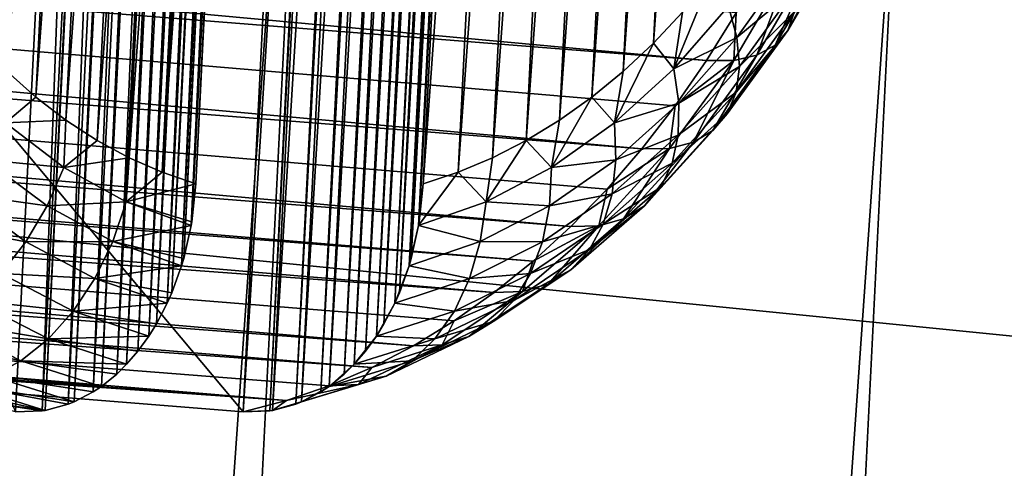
# Model space of a CAD drawing. Header units: millimetres. Extents: x -99 to 221, y -61 to 39.
# Tile 650 of 656: x 209.32 to 211.77, y 23.77 to 24.88. Entities that reach past the tile are written whole.
import ezdxf

# ---------------------------------------------------------------- set-up
doc = ezdxf.new("R2010")
doc.units = ezdxf.units.MM
doc.header["$LTSCALE"] = 33.374815
for name, color, linetype in [('33', 7, 'CONTINUOUS'), ('35', 7, 'CONTINUOUS'), ('52', 7, 'CONTINUOUS'), ('92', 7, 'CONTINUOUS'), ('94', 7, 'CONTINUOUS'), ('95', 7, 'CONTINUOUS'), ('96', 7, 'CONTINUOUS'), ('97', 7, 'CONTINUOUS'), ('99', 7, 'CONTINUOUS')]:
    doc.layers.add(name, color=color, linetype=linetype)

msp = doc.modelspace()

# ---------------------------------------------------------------- linework, layer by layer
at = {"layer": '33', "color": 5, "linetype": 'Continuous', "true_color": 0x0303ff}
for points in [[(210.0988, 27.2993, -200.0399), (204.5881, -51.5749, -197.6666), (208.6133, 28.9647, -201.6918), (210.0988, 27.2993, -200.0399)], [(206.2401, -49.9095, -196.1811), (204.5881, -51.5749, -197.6666), (210.0988, 27.2993, -200.0399), (206.2401, -49.9095, -196.1811)], [(211.5096, 25.5123, -198.4505), (206.2401, -49.9095, -196.1811), (210.0988, 27.2993, -200.0399), (211.5096, 25.5123, -198.4505)], [(207.8295, -48.1225, -194.7704), (206.2401, -49.9095, -196.1811), (211.5096, 25.5123, -198.4505), (207.8295, -48.1225, -194.7704)], [(212.8412, 23.6096, -196.9287), (207.8295, -48.1225, -194.7704), (211.5096, 25.5123, -198.4505), (212.8412, 23.6096, -196.9287)]]:
    msp.add_3dface(points, dxfattribs=at)
at = {"layer": '35', "color": 5, "linetype": 'Continuous', "true_color": 0x0303ff}
for points in [[(206.4737, 26.413, -192.9434), (207.8187, 24.491, -191.4063), (211.4111, 25.9195, -197.8808), (206.4737, 26.413, -192.9434)], [(211.4111, 25.9195, -197.8808), (207.8187, 24.491, -191.4063), (212.7561, 23.9975, -196.3437), (211.4111, 25.9195, -197.8808)], [(207.8187, 24.491, -191.4063), (209.0795, 22.4581, -189.9422), (212.7561, 23.9975, -196.3437), (207.8187, 24.491, -191.4063)], [(212.7561, 23.9975, -196.3437), (209.0795, 22.4581, -189.9422), (214.0169, 21.9646, -194.8797), (212.7561, 23.9975, -196.3437)]]:
    msp.add_3dface(points, dxfattribs=at)
at = {"layer": '52', "color": 5, "linetype": 'Continuous', "true_color": 0x0303ff}
for points in [[(211.5096, 25.5123, -198.4505), (211.4111, 25.9195, -197.8808), (212.7561, 23.9975, -196.3437), (211.5096, 25.5123, -198.4505)], [(212.8412, 23.6096, -196.9287), (211.5096, 25.5123, -198.4505), (212.7561, 23.9975, -196.3437), (212.8412, 23.6096, -196.9287)]]:
    msp.add_3dface(points, dxfattribs=at)
at = {"layer": '92', "color": 7, "linetype": 'Continuous'}
for points in [[(209.6718, 24.5015, -243.9955), (209.9499, 28.3607, -244.1031), (209.7556, 24.4729, -243.9088), (209.6718, 24.5015, -243.9955)], [(209.8633, 28.3321, -244.1869), (209.9499, 28.3607, -244.1031), (209.6718, 24.5015, -243.9955), (209.8633, 28.3321, -244.1869)], [(210.3213, 24.4729, -243.3431), (210.5156, 28.3607, -243.5375), (210.5993, 28.3321, -243.4508), (210.3213, 24.4729, -243.3431)], [(209.59, 24.5374, -244.0808), (209.8633, 28.3321, -244.1869), (209.6718, 24.5015, -243.9955), (209.59, 24.5374, -244.0808)], [(209.7779, 28.2962, -244.2687), (209.8633, 28.3321, -244.1869), (209.59, 24.5374, -244.0808), (209.7779, 28.2962, -244.2687)], [(210.4079, 24.5015, -243.2594), (210.3213, 24.4729, -243.3431), (210.5993, 28.3321, -243.4508), (210.4079, 24.5015, -243.2594)], [(210.6811, 28.2962, -243.3655), (210.4079, 24.5015, -243.2594), (210.5993, 28.3321, -243.4508), (210.6811, 28.2962, -243.3655)], [(209.5102, 24.5806, -244.165), (209.7779, 28.2962, -244.2687), (209.59, 24.5374, -244.0808), (209.5102, 24.5806, -244.165)], [(209.6937, 28.253, -244.3485), (209.7779, 28.2962, -244.2687), (209.5102, 24.5806, -244.165), (209.6937, 28.253, -244.3485)], [(210.4933, 24.5374, -243.1776), (210.4079, 24.5015, -243.2594), (210.6811, 28.2962, -243.3655), (210.4933, 24.5374, -243.1776)], [(210.7609, 28.253, -243.2813), (210.4933, 24.5374, -243.1776), (210.6811, 28.2962, -243.3655), (210.7609, 28.253, -243.2813)], [(209.4329, 24.631, -244.2473), (209.6937, 28.253, -244.3485), (209.5102, 24.5806, -244.165), (209.4329, 24.631, -244.2473)], [(209.6114, 28.2026, -244.4258), (209.6937, 28.253, -244.3485), (209.4329, 24.631, -244.2473), (209.6114, 28.2026, -244.4258)], [(210.5774, 24.5806, -243.0978), (210.4933, 24.5374, -243.1776), (210.7609, 28.253, -243.2813), (210.5774, 24.5806, -243.0978)], [(210.8383, 28.2026, -243.199), (210.5774, 24.5806, -243.0978), (210.7609, 28.253, -243.2813), (210.8383, 28.2026, -243.199)], [(209.3582, 24.6882, -244.3277), (209.6114, 28.2026, -244.4258), (209.4329, 24.631, -244.2473), (209.3582, 24.6882, -244.3277)], [(209.531, 28.1454, -244.5005), (209.6114, 28.2026, -244.4258), (209.3582, 24.6882, -244.3277), (209.531, 28.1454, -244.5005)], [(210.6597, 24.631, -243.0205), (210.5774, 24.5806, -243.0978), (210.8383, 28.2026, -243.199), (210.6597, 24.631, -243.0205)], [(210.9129, 28.1454, -243.1186), (210.6597, 24.631, -243.0205), (210.8383, 28.2026, -243.199), (210.9129, 28.1454, -243.1186)], [(209.453, 28.0814, -244.5721), (209.531, 28.1454, -244.5005), (209.2866, 24.7521, -244.4057), (209.453, 28.0814, -244.5721)], [(209.2866, 24.7521, -244.4057), (209.531, 28.1454, -244.5005), (209.3582, 24.6882, -244.3277), (209.2866, 24.7521, -244.4057)], [(210.7401, 24.6882, -242.9458), (210.6597, 24.631, -243.0205), (210.9129, 28.1454, -243.1186), (210.7401, 24.6882, -242.9458)], [(210.9845, 28.0814, -243.0406), (210.7401, 24.6882, -242.9458), (210.9129, 28.1454, -243.1186), (210.9845, 28.0814, -243.0406)], [(209.2183, 24.8225, -244.4811), (209.453, 28.0814, -244.5721), (209.2866, 24.7521, -244.4057), (209.2183, 24.8225, -244.4811)], [(209.3776, 28.0111, -244.6405), (209.453, 28.0814, -244.5721), (209.2183, 24.8225, -244.4811), (209.3776, 28.0111, -244.6405)], [(210.8182, 24.7521, -242.8742), (210.7401, 24.6882, -242.9458), (210.9845, 28.0814, -243.0406), (210.8182, 24.7521, -242.8742)], [(211.0529, 28.0111, -242.9652), (210.8182, 24.7521, -242.8742), (210.9845, 28.0814, -243.0406), (211.0529, 28.0111, -242.9652)], [(209.1534, 24.8991, -244.5536), (209.3776, 28.0111, -244.6405), (209.2183, 24.8225, -244.4811), (209.1534, 24.8991, -244.5536)], [(210.8935, 24.8225, -242.8058), (210.8182, 24.7521, -242.8742), (211.0529, 28.0111, -242.9652), (210.8935, 24.8225, -242.8058)], [(211.1177, 27.9345, -242.8927), (210.8935, 24.8225, -242.8058), (211.0529, 28.0111, -242.9652), (211.1177, 27.9345, -242.8927)], [(210.966, 24.8991, -242.741), (210.8935, 24.8225, -242.8058), (211.1177, 27.9345, -242.8927), (210.966, 24.8991, -242.741)]]:
    msp.add_3dface(points, dxfattribs=at)
at = {"layer": '94', "color": 7, "linetype": 'Continuous'}
for points in [[(190.5404, 26.6661, -220.811), (190.3694, 26.4159, -220.957), (211.0254, 24.7791, -241.8308), (190.5404, 26.6661, -220.811)], [(211.0991, 24.8977, -241.769), (190.5404, 26.6661, -220.811), (211.0254, 24.7791, -241.8308), (211.0991, 24.8977, -241.769)], [(190.3694, 26.4159, -220.957), (190.1809, 26.1923, -221.1232), (210.8647, 24.5598, -241.9697), (190.3694, 26.4159, -220.957)], [(211.0254, 24.7791, -241.8308), (190.3694, 26.4159, -220.957), (210.9472, 24.6663, -241.8978), (211.0254, 24.7791, -241.8308)], [(210.9472, 24.6663, -241.8978), (190.3694, 26.4159, -220.957), (210.8647, 24.5598, -241.9697), (210.9472, 24.6663, -241.8978)], [(190.1809, 26.1923, -221.1232), (189.9771, 25.998, -221.3075), (210.688, 24.3669, -242.1271), (190.1809, 26.1923, -221.1232)], [(210.8647, 24.5598, -241.9697), (190.1809, 26.1923, -221.1232), (210.7782, 24.4599, -242.0462), (210.8647, 24.5598, -241.9697)], [(210.7782, 24.4599, -242.0462), (190.1809, 26.1923, -221.1232), (210.688, 24.3669, -242.1271), (210.7782, 24.4599, -242.0462)], [(210.688, 24.3669, -242.1271), (189.9771, 25.998, -221.3075), (210.5944, 24.2812, -242.2121), (210.688, 24.3669, -242.1271)], [(210.5944, 24.2812, -242.2121), (189.9771, 25.998, -221.3075), (197.8073, 25.2803, -229.3878), (210.5944, 24.2812, -242.2121)], [(198.9045, 25.0577, -230.8242), (210.4978, 24.2031, -242.3009), (197.8073, 25.2803, -229.3878), (198.9045, 25.0577, -230.8242)], [(210.4978, 24.2031, -242.3009), (210.5944, 24.2812, -242.2121), (197.8073, 25.2803, -229.3878), (210.4978, 24.2031, -242.3009)], [(210.2968, 24.0706, -242.4886), (210.3985, 24.1328, -242.3931), (198.9045, 25.0577, -230.8242), (210.2968, 24.0706, -242.4886)], [(210.3985, 24.1328, -242.3931), (210.4978, 24.2031, -242.3009), (198.9045, 25.0577, -230.8242), (210.3985, 24.1328, -242.3931)], [(200.0565, 24.8508, -232.3326), (210.2968, 24.0706, -242.4886), (198.9045, 25.0577, -230.8242), (200.0565, 24.8508, -232.3326)], [(210.1931, 24.0167, -242.5869), (210.2968, 24.0706, -242.4886), (200.0565, 24.8508, -232.3326), (210.1931, 24.0167, -242.5869)], [(201.2504, 24.6632, -233.8954), (210.1931, 24.0167, -242.5869), (200.0565, 24.8508, -232.3326), (201.2504, 24.6632, -233.8954)], [(202.4733, 24.4979, -235.4951), (209.9811, 23.9346, -242.7907), (201.2504, 24.6632, -233.8954), (202.4733, 24.4979, -235.4951)], [(209.9811, 23.9346, -242.7907), (210.0878, 23.9713, -242.6877), (201.2504, 24.6632, -233.8954), (209.9811, 23.9346, -242.7907)], [(210.0878, 23.9713, -242.6877), (210.1931, 24.0167, -242.5869), (201.2504, 24.6632, -233.8954), (210.0878, 23.9713, -242.6877)], [(202.4733, 24.4979, -235.4951), (206.1981, 24.2003, -239.2199), (209.9811, 23.9346, -242.7907), (202.4733, 24.4979, -235.4951)], [(209.8736, 23.9066, -242.8955), (209.9811, 23.9346, -242.7907), (206.1981, 24.2003, -239.2199), (209.8736, 23.9066, -242.8955)]]:
    msp.add_3dface(points, dxfattribs=at)
at = {"layer": '95', "color": 7, "linetype": 'Continuous'}
for points in [[(209.2866, 24.7521, -244.4057), (209.3582, 24.6882, -244.3277), (209.283, 24.6244, -244.3841), (209.2866, 24.7521, -244.4057)], [(209.3582, 24.6882, -244.3277), (209.4329, 24.631, -244.2473), (209.283, 24.6244, -244.3841), (209.3582, 24.6882, -244.3277)], [(209.283, 24.6244, -244.3841), (209.4329, 24.631, -244.2473), (209.4281, 24.5139, -244.2279), (209.283, 24.6244, -244.3841)], [(209.4329, 24.631, -244.2473), (209.5102, 24.5806, -244.165), (209.4281, 24.5139, -244.2279), (209.4329, 24.631, -244.2473)], [(209.283, 24.6244, -244.3841), (209.4281, 24.5139, -244.2279), (209.2322, 24.5329, -244.3881), (209.283, 24.6244, -244.3841)], [(209.5102, 24.5806, -244.165), (209.59, 24.5374, -244.0808), (209.4281, 24.5139, -244.2279), (209.5102, 24.5806, -244.165)], [(209.2322, 24.5329, -244.3881), (209.3859, 24.4179, -244.2229), (209.1715, 24.4483, -244.3788), (209.2322, 24.5329, -244.3881)], [(209.2322, 24.5329, -244.3881), (209.4281, 24.5139, -244.2279), (209.3859, 24.4179, -244.2229), (209.2322, 24.5329, -244.3881)], [(209.4281, 24.5139, -244.2279), (209.59, 24.5374, -244.0808), (209.5825, 24.4284, -244.065), (209.4281, 24.5139, -244.2279)], [(209.59, 24.5374, -244.0808), (209.6718, 24.5015, -243.9955), (209.5825, 24.4284, -244.065), (209.59, 24.5374, -244.0808)], [(209.4281, 24.5139, -244.2279), (209.5825, 24.4284, -244.065), (209.3859, 24.4179, -244.2229), (209.4281, 24.5139, -244.2279)], [(209.6718, 24.5015, -243.9955), (209.7556, 24.4729, -243.9088), (209.5825, 24.4284, -244.065), (209.6718, 24.5015, -243.9955)], [(209.5825, 24.4284, -244.065), (209.7556, 24.4729, -243.9088), (209.7457, 24.3786, -243.899), (209.5825, 24.4284, -244.065)], [(209.1715, 24.4483, -244.3788), (209.3333, 24.3291, -244.2051), (209.1026, 24.3731, -244.3566), (209.1715, 24.4483, -244.3788)], [(209.1715, 24.4483, -244.3788), (209.3859, 24.4179, -244.2229), (209.3333, 24.3291, -244.2051), (209.1715, 24.4483, -244.3788)], [(209.3859, 24.4179, -244.2229), (209.5493, 24.3296, -244.0507), (209.3333, 24.3291, -244.2051), (209.3859, 24.4179, -244.2229)], [(209.3859, 24.4179, -244.2229), (209.5825, 24.4284, -244.065), (209.5493, 24.3296, -244.0507), (209.3859, 24.4179, -244.2229)], [(209.5825, 24.4284, -244.065), (209.7441, 24.3692, -243.8974), (209.5493, 24.3296, -244.0507), (209.5825, 24.4284, -244.065)], [(209.7441, 24.3692, -243.8974), (209.5825, 24.4284, -244.065), (209.7457, 24.3786, -243.899), (209.7441, 24.3692, -243.8974)], [(209.1026, 24.3731, -244.3566), (209.3333, 24.3291, -244.2051), (209.2717, 24.2501, -244.1752), (209.1026, 24.3731, -244.3566)], [(209.7441, 24.3692, -243.8974), (209.7257, 24.2876, -243.879), (209.5493, 24.3296, -244.0507), (209.7441, 24.3692, -243.8974)], [(209.3333, 24.3291, -244.2051), (209.5051, 24.2382, -244.0242), (209.2717, 24.2501, -244.1752), (209.3333, 24.3291, -244.2051)], [(209.3333, 24.3291, -244.2051), (209.5493, 24.3296, -244.0507), (209.5051, 24.2382, -244.0242), (209.3333, 24.3291, -244.2051)], [(209.5493, 24.3296, -244.0507), (209.7203, 24.2691, -243.8736), (209.5051, 24.2382, -244.0242), (209.5493, 24.3296, -244.0507)], [(209.5493, 24.3296, -244.0507), (209.7257, 24.2876, -243.879), (209.7203, 24.2691, -243.8736), (209.5493, 24.3296, -244.0507)], [(209.7203, 24.2691, -243.8736), (209.6963, 24.2023, -243.8495), (209.5051, 24.2382, -244.0242), (209.7203, 24.2691, -243.8736)], [(209.2717, 24.2501, -244.1752), (209.4513, 24.1568, -243.9863), (209.2031, 24.1833, -244.1338), (209.2717, 24.2501, -244.1752)], [(209.2717, 24.2501, -244.1752), (209.5051, 24.2382, -244.0242), (209.4513, 24.1568, -243.9863), (209.2717, 24.2501, -244.1752)], [(209.5051, 24.2382, -244.0242), (209.685, 24.1767, -243.8382), (209.4513, 24.1568, -243.9863), (209.5051, 24.2382, -244.0242)], [(209.5051, 24.2382, -244.0242), (209.6963, 24.2023, -243.8495), (209.685, 24.1767, -243.8382), (209.5051, 24.2382, -244.0242)], [(209.2031, 24.1833, -244.1338), (209.3893, 24.088, -243.9381), (209.1295, 24.1307, -244.0824), (209.2031, 24.1833, -244.1338)], [(209.2031, 24.1833, -244.1338), (209.4513, 24.1568, -243.9863), (209.3893, 24.088, -243.9381), (209.2031, 24.1833, -244.1338)], [(209.685, 24.1767, -243.8382), (209.658, 24.125, -243.8113), (209.4513, 24.1568, -243.9863), (209.685, 24.1767, -243.8382)], [(209.4513, 24.1568, -243.9863), (209.639, 24.0944, -243.7923), (209.3893, 24.088, -243.9381), (209.4513, 24.1568, -243.9863)], [(209.4513, 24.1568, -243.9863), (209.658, 24.125, -243.8113), (209.639, 24.0944, -243.7923), (209.4513, 24.1568, -243.9863)], [(209.1295, 24.1307, -244.0824), (209.3211, 24.0337, -243.8811), (209.0531, 24.0937, -244.0225), (209.1295, 24.1307, -244.0824)], [(209.1295, 24.1307, -244.0824), (209.3893, 24.088, -243.9381), (209.3211, 24.0337, -243.8811), (209.1295, 24.1307, -244.0824)], [(209.0531, 24.0937, -244.0225), (209.3211, 24.0337, -243.8811), (209.2488, 23.9954, -243.817), (209.0531, 24.0937, -244.0225)], [(209.3893, 24.088, -243.9381), (209.5839, 24.0247, -243.7372), (209.3211, 24.0337, -243.8811), (209.3893, 24.088, -243.9381)], [(209.639, 24.0944, -243.7923), (209.612, 24.0572, -243.7653), (209.3893, 24.088, -243.9381), (209.639, 24.0944, -243.7923)], [(209.3893, 24.088, -243.9381), (209.612, 24.0572, -243.7653), (209.5839, 24.0247, -243.7372), (209.3893, 24.088, -243.9381)], [(209.3211, 24.0337, -243.8811), (209.5213, 23.9698, -243.6746), (209.2488, 23.9954, -243.817), (209.3211, 24.0337, -243.8811)], [(209.5839, 24.0247, -243.7372), (209.5592, 24.0004, -243.7125), (209.3211, 24.0337, -243.8811), (209.5839, 24.0247, -243.7372)], [(209.3211, 24.0337, -243.8811), (209.5592, 24.0004, -243.7125), (209.5213, 23.9698, -243.6746), (209.3211, 24.0337, -243.8811)], [(209.2488, 23.9954, -243.817), (209.4531, 23.9311, -243.6063), (209.1743, 23.9744, -243.7477), (209.2488, 23.9954, -243.817)], [(209.2488, 23.9954, -243.817), (209.5009, 23.9561, -243.6542), (209.4531, 23.9311, -243.6063), (209.2488, 23.9954, -243.817)], [(209.5213, 23.9698, -243.6746), (209.5009, 23.9561, -243.6542), (209.2488, 23.9954, -243.817), (209.5213, 23.9698, -243.6746)], [(209.1002, 23.9713, -243.6753), (209.1743, 23.9744, -243.7477), (209.3812, 23.9098, -243.5344), (209.1002, 23.9713, -243.6753)], [(209.2031, 23.9346, -243.5687), (209.1002, 23.9713, -243.6753), (209.3812, 23.9098, -243.5344), (209.2031, 23.9346, -243.5687)], [(209.1743, 23.9744, -243.7477), (209.4386, 23.9253, -243.5919), (209.3812, 23.9098, -243.5344), (209.1743, 23.9744, -243.7477)], [(209.4531, 23.9311, -243.6063), (209.4386, 23.9253, -243.5919), (209.1743, 23.9744, -243.7477), (209.4531, 23.9311, -243.6063)], [(209.3079, 23.9066, -243.4611), (209.2031, 23.9346, -243.5687), (209.3738, 23.9087, -243.527), (209.3079, 23.9066, -243.4611)], [(209.2031, 23.9346, -243.5687), (209.3812, 23.9098, -243.5344), (209.3738, 23.9087, -243.527), (209.2031, 23.9346, -243.5687)]]:
    msp.add_3dface(points, dxfattribs=at)
at = {"layer": '96', "color": 7, "linetype": 'Continuous'}
for points in [[(211.2274, 24.854, -242.1766), (211.3606, 25.0824, -242.0663), (211.333, 25.0516, -241.971), (211.2274, 24.854, -242.1766)], [(211.2274, 24.854, -242.1766), (211.2443, 24.9012, -242.2676), (211.3606, 25.0824, -242.0663), (211.2274, 24.854, -242.1766)], [(211.1959, 24.8172, -242.0847), (211.2274, 24.854, -242.1766), (211.333, 25.0516, -241.971), (211.1959, 24.8172, -242.0847)], [(211.1959, 24.8172, -242.0847), (211.333, 25.0516, -241.971), (211.2908, 25.0309, -241.8784), (211.1959, 24.8172, -242.0847)], [(211.1013, 24.8366, -242.5494), (211.0805, 24.9146, -242.6155), (211.2328, 25.0212, -242.4363), (211.1013, 24.8366, -242.5494)], [(211.0934, 24.7792, -241.9091), (211.1508, 24.7921, -241.9946), (211.2352, 25.0208, -241.7914), (211.0934, 24.7792, -241.9091)], [(211.0991, 24.8977, -241.769), (211.0934, 24.7792, -241.9091), (211.2352, 25.0208, -241.7914), (211.0991, 24.8977, -241.769)], [(211.1013, 24.8366, -242.5494), (211.2328, 25.0212, -242.4363), (211.2461, 24.9575, -242.3551), (211.1013, 24.8366, -242.5494)], [(211.1508, 24.7921, -241.9946), (211.1959, 24.8172, -242.0847), (211.2908, 25.0309, -241.8784), (211.1508, 24.7921, -241.9946)], [(211.1508, 24.7921, -241.9946), (211.2908, 25.0309, -241.8784), (211.2352, 25.0208, -241.7914), (211.1508, 24.7921, -241.9946)], [(210.9439, 24.7586, -242.7366), (211.0352, 24.9814, -242.68), (211.0805, 24.9146, -242.6155), (210.9439, 24.7586, -242.7366)], [(210.966, 24.8991, -242.741), (211.0352, 24.9814, -242.68), (210.9439, 24.7586, -242.7366), (210.966, 24.8991, -242.741)], [(211.1077, 24.7646, -242.4742), (211.1013, 24.8366, -242.5494), (211.2461, 24.9575, -242.3551), (211.1077, 24.7646, -242.4742)], [(211.1077, 24.7646, -242.4742), (211.2461, 24.9575, -242.3551), (211.2443, 24.9012, -242.2676), (211.1077, 24.7646, -242.4742)], [(210.8935, 24.8225, -242.8058), (210.966, 24.8991, -242.741), (210.9439, 24.7586, -242.7366), (210.8935, 24.8225, -242.8058)], [(210.9439, 24.7586, -242.7366), (211.0805, 24.9146, -242.6155), (211.1013, 24.8366, -242.5494), (210.9439, 24.7586, -242.7366)], [(211.0991, 24.8977, -241.769), (211.0254, 24.7791, -241.8308), (211.0934, 24.7792, -241.9091), (211.0991, 24.8977, -241.769)], [(211.0996, 24.7008, -242.3923), (211.1077, 24.7646, -242.4742), (211.2443, 24.9012, -242.2676), (211.0996, 24.7008, -242.3923)], [(211.0996, 24.7008, -242.3923), (211.2443, 24.9012, -242.2676), (211.2274, 24.854, -242.1766), (211.0996, 24.7008, -242.3923)], [(211.0773, 24.6472, -242.3061), (211.2274, 24.854, -242.1766), (211.1959, 24.8172, -242.0847), (211.0773, 24.6472, -242.3061)], [(211.0773, 24.6472, -242.3061), (211.0996, 24.7008, -242.3923), (211.2274, 24.854, -242.1766), (211.0773, 24.6472, -242.3061)], [(210.8182, 24.7521, -242.8742), (210.8935, 24.8225, -242.8058), (210.7965, 24.6244, -242.8705), (210.8182, 24.7521, -242.8742)], [(210.7965, 24.6244, -242.8705), (210.8935, 24.8225, -242.8058), (210.9439, 24.7586, -242.7366), (210.7965, 24.6244, -242.8705)], [(210.9566, 24.6731, -242.6778), (210.9439, 24.7586, -242.7366), (211.1013, 24.8366, -242.5494), (210.9566, 24.6731, -242.6778)], [(210.9566, 24.6731, -242.6778), (211.1013, 24.8366, -242.5494), (211.1077, 24.7646, -242.4742), (210.9566, 24.6731, -242.6778)], [(211.0413, 24.6052, -242.2181), (211.0773, 24.6472, -242.3061), (211.1959, 24.8172, -242.0847), (211.0413, 24.6052, -242.2181)], [(211.0413, 24.6052, -242.2181), (211.1959, 24.8172, -242.0847), (211.1508, 24.7921, -241.9946), (211.0413, 24.6052, -242.2181)], [(210.9334, 24.5608, -242.0473), (210.9929, 24.5761, -242.1309), (211.0934, 24.7792, -241.9091), (210.9334, 24.5608, -242.0473)], [(210.9472, 24.6663, -241.8978), (210.9334, 24.5608, -242.0473), (211.0934, 24.7792, -241.9091), (210.9472, 24.6663, -241.8978)], [(211.0254, 24.7791, -241.8308), (210.9472, 24.6663, -241.8978), (211.0934, 24.7792, -241.9091), (211.0254, 24.7791, -241.8308)], [(210.9929, 24.5761, -242.1309), (211.0413, 24.6052, -242.2181), (211.1508, 24.7921, -241.9946), (210.9929, 24.5761, -242.1309)], [(210.9929, 24.5761, -242.1309), (211.1508, 24.7921, -241.9946), (211.0934, 24.7792, -241.9091), (210.9929, 24.5761, -242.1309)], [(210.7401, 24.6882, -242.9458), (210.8182, 24.7521, -242.8742), (210.7965, 24.6244, -242.8705), (210.7401, 24.6882, -242.9458)], [(210.7965, 24.6244, -242.8705), (210.9439, 24.7586, -242.7366), (210.9566, 24.6731, -242.6778), (210.7965, 24.6244, -242.8705)], [(210.9554, 24.5941, -242.6095), (210.9566, 24.6731, -242.6778), (211.1077, 24.7646, -242.4742), (210.9554, 24.5941, -242.6095)], [(210.9554, 24.5941, -242.6095), (211.1077, 24.7646, -242.4742), (211.0996, 24.7008, -242.3923), (210.9554, 24.5941, -242.6095)], [(210.9404, 24.524, -242.5338), (210.9554, 24.5941, -242.6095), (211.0996, 24.7008, -242.3923), (210.9404, 24.524, -242.5338)], [(210.9404, 24.524, -242.5338), (211.0996, 24.7008, -242.3923), (211.0773, 24.6472, -242.3061), (210.9404, 24.524, -242.5338)], [(210.6597, 24.631, -243.0205), (210.7401, 24.6882, -242.9458), (210.6403, 24.5139, -243.0157), (210.6597, 24.631, -243.0205)], [(210.6403, 24.5139, -243.0157), (210.7401, 24.6882, -242.9458), (210.7965, 24.6244, -242.8705), (210.6403, 24.5139, -243.0157)], [(210.8005, 24.5329, -242.8198), (210.7965, 24.6244, -242.8705), (210.9566, 24.6731, -242.6778), (210.8005, 24.5329, -242.8198)], [(210.8005, 24.5329, -242.8198), (210.9566, 24.6731, -242.6778), (210.9554, 24.5941, -242.6095), (210.8005, 24.5329, -242.8198)], [(210.9472, 24.6663, -241.8978), (210.8647, 24.5598, -241.9697), (210.9334, 24.5608, -242.0473), (210.9472, 24.6663, -241.8978)], [(210.5774, 24.5806, -243.0978), (210.6597, 24.631, -243.0205), (210.6403, 24.5139, -243.0157), (210.5774, 24.5806, -243.0978)], [(210.9121, 24.4649, -242.453), (211.0773, 24.6472, -242.3061), (211.0413, 24.6052, -242.2181), (210.9121, 24.4649, -242.453)], [(210.9121, 24.4649, -242.453), (210.9404, 24.524, -242.5338), (211.0773, 24.6472, -242.3061), (210.9121, 24.4649, -242.453)], [(210.6403, 24.5139, -243.0157), (210.7965, 24.6244, -242.8705), (210.8005, 24.5329, -242.8198), (210.6403, 24.5139, -243.0157)], [(210.8714, 24.4184, -242.3694), (210.9121, 24.4649, -242.453), (211.0413, 24.6052, -242.2181), (210.8714, 24.4184, -242.3694)], [(210.8714, 24.4184, -242.3694), (211.0413, 24.6052, -242.2181), (210.9929, 24.5761, -242.1309), (210.8714, 24.4184, -242.3694)], [(210.4933, 24.5374, -243.1776), (210.5774, 24.5806, -243.0978), (210.4774, 24.4284, -243.1701), (210.4933, 24.5374, -243.1776)], [(210.4774, 24.4284, -243.1701), (210.5774, 24.5806, -243.0978), (210.6403, 24.5139, -243.0157), (210.4774, 24.4284, -243.1701)], [(210.7913, 24.4483, -242.759), (210.8005, 24.5329, -242.8198), (210.9554, 24.5941, -242.6095), (210.7913, 24.4483, -242.759)], [(210.7913, 24.4483, -242.759), (210.9554, 24.5941, -242.6095), (210.9404, 24.524, -242.5338), (210.7913, 24.4483, -242.759)], [(210.7575, 24.3687, -242.2039), (210.8193, 24.386, -242.2855), (210.9334, 24.5608, -242.0473), (210.7575, 24.3687, -242.2039)], [(210.7782, 24.4599, -242.0462), (210.7575, 24.3687, -242.2039), (210.9334, 24.5608, -242.0473), (210.7782, 24.4599, -242.0462)], [(210.8647, 24.5598, -241.9697), (210.7782, 24.4599, -242.0462), (210.9334, 24.5608, -242.0473), (210.8647, 24.5598, -241.9697)], [(210.8193, 24.386, -242.2855), (210.9929, 24.5761, -242.1309), (210.9334, 24.5608, -242.0473), (210.8193, 24.386, -242.2855)], [(210.8193, 24.386, -242.2855), (210.8714, 24.4184, -242.3694), (210.9929, 24.5761, -242.1309), (210.8193, 24.386, -242.2855)], [(210.4079, 24.5015, -243.2594), (210.4933, 24.5374, -243.1776), (210.4774, 24.4284, -243.1701), (210.4079, 24.5015, -243.2594)], [(210.6353, 24.4179, -242.9735), (210.8005, 24.5329, -242.8198), (210.7913, 24.4483, -242.759), (210.6353, 24.4179, -242.9735)], [(210.6353, 24.4179, -242.9735), (210.6403, 24.5139, -243.0157), (210.8005, 24.5329, -242.8198), (210.6353, 24.4179, -242.9735)], [(210.4774, 24.4284, -243.1701), (210.6403, 24.5139, -243.0157), (210.6353, 24.4179, -242.9735), (210.4774, 24.4284, -243.1701)], [(210.769, 24.3731, -242.6902), (210.7913, 24.4483, -242.759), (210.9404, 24.524, -242.5338), (210.769, 24.3731, -242.6902)], [(210.769, 24.3731, -242.6902), (210.9404, 24.524, -242.5338), (210.9121, 24.4649, -242.453), (210.769, 24.3731, -242.6902)], [(210.3213, 24.4729, -243.3431), (210.4079, 24.5015, -243.2594), (210.3098, 24.3692, -243.3317), (210.3213, 24.4729, -243.3431)], [(210.3098, 24.3692, -243.3317), (210.4079, 24.5015, -243.2594), (210.4774, 24.4284, -243.1701), (210.3098, 24.3692, -243.3317)], [(210.3114, 24.3786, -243.3333), (210.3213, 24.4729, -243.3431), (210.3098, 24.3692, -243.3317), (210.3114, 24.3786, -243.3333)], [(210.7782, 24.4599, -242.0462), (210.688, 24.3669, -242.1271), (210.7575, 24.3687, -242.2039), (210.7782, 24.4599, -242.0462)], [(210.7343, 24.3095, -242.6153), (210.9121, 24.4649, -242.453), (210.8714, 24.4184, -242.3694), (210.7343, 24.3095, -242.6153)], [(210.7343, 24.3095, -242.6153), (210.769, 24.3731, -242.6902), (210.9121, 24.4649, -242.453), (210.7343, 24.3095, -242.6153)], [(210.6176, 24.3291, -242.9208), (210.6353, 24.4179, -242.9735), (210.7913, 24.4483, -242.759), (210.6176, 24.3291, -242.9208)], [(210.6176, 24.3291, -242.9208), (210.7913, 24.4483, -242.759), (210.769, 24.3731, -242.6902), (210.6176, 24.3291, -242.9208)], [(210.3098, 24.3692, -243.3317), (210.4774, 24.4284, -243.1701), (210.4631, 24.3296, -243.1369), (210.3098, 24.3692, -243.3317)], [(210.4631, 24.3296, -243.1369), (210.4774, 24.4284, -243.1701), (210.6353, 24.4179, -242.9735), (210.4631, 24.3296, -243.1369)], [(210.4631, 24.3296, -243.1369), (210.6353, 24.4179, -242.9735), (210.6176, 24.3291, -242.9208), (210.4631, 24.3296, -243.1369)], [(210.6884, 24.2595, -242.5365), (210.7343, 24.3095, -242.6153), (210.8714, 24.4184, -242.3694), (210.6884, 24.2595, -242.5365)], [(210.6884, 24.2595, -242.5365), (210.8714, 24.4184, -242.3694), (210.8193, 24.386, -242.2855), (210.6884, 24.2595, -242.5365)], [(210.6325, 24.2245, -242.4562), (210.8193, 24.386, -242.2855), (210.7575, 24.3687, -242.2039), (210.6325, 24.2245, -242.4562)], [(210.6325, 24.2245, -242.4562), (210.6884, 24.2595, -242.5365), (210.8193, 24.386, -242.2855), (210.6325, 24.2245, -242.4562)], [(210.2914, 24.2876, -243.3133), (210.3098, 24.3692, -243.3317), (210.286, 24.2691, -243.3079), (210.2914, 24.2876, -243.3133)], [(210.286, 24.2691, -243.3079), (210.3098, 24.3692, -243.3317), (210.4631, 24.3296, -243.1369), (210.286, 24.2691, -243.3079)], [(210.5683, 24.2055, -242.3769), (210.6325, 24.2245, -242.4562), (210.7575, 24.3687, -242.2039), (210.5683, 24.2055, -242.3769)], [(210.5944, 24.2812, -242.2121), (210.5683, 24.2055, -242.3769), (210.7575, 24.3687, -242.2039), (210.5944, 24.2812, -242.2121)], [(210.5876, 24.2501, -242.8593), (210.6176, 24.3291, -242.9208), (210.769, 24.3731, -242.6902), (210.5876, 24.2501, -242.8593)], [(210.5876, 24.2501, -242.8593), (210.769, 24.3731, -242.6902), (210.7343, 24.3095, -242.6153), (210.5876, 24.2501, -242.8593)], [(210.688, 24.3669, -242.1271), (210.5944, 24.2812, -242.2121), (210.7575, 24.3687, -242.2039), (210.688, 24.3669, -242.1271)], [(210.286, 24.2691, -243.3079), (210.4631, 24.3296, -243.1369), (210.4366, 24.2382, -243.0927), (210.286, 24.2691, -243.3079)], [(210.4366, 24.2382, -243.0927), (210.4631, 24.3296, -243.1369), (210.6176, 24.3291, -242.9208), (210.4366, 24.2382, -243.0927)], [(210.4366, 24.2382, -243.0927), (210.6176, 24.3291, -242.9208), (210.5876, 24.2501, -242.8593), (210.4366, 24.2382, -243.0927)], [(210.5463, 24.1833, -242.7907), (210.7343, 24.3095, -242.6153), (210.6884, 24.2595, -242.5365), (210.5463, 24.1833, -242.7907)], [(210.5463, 24.1833, -242.7907), (210.5876, 24.2501, -242.8593), (210.7343, 24.3095, -242.6153), (210.5463, 24.1833, -242.7907)], [(210.2506, 24.1767, -243.2725), (210.286, 24.2691, -243.3079), (210.4366, 24.2382, -243.0927), (210.2506, 24.1767, -243.2725)], [(210.2619, 24.2023, -243.2838), (210.286, 24.2691, -243.3079), (210.2506, 24.1767, -243.2725), (210.2619, 24.2023, -243.2838)], [(210.4949, 24.1307, -242.7171), (210.5463, 24.1833, -242.7907), (210.6884, 24.2595, -242.5365), (210.4949, 24.1307, -242.7171)], [(210.4949, 24.1307, -242.7171), (210.6884, 24.2595, -242.5365), (210.6325, 24.2245, -242.4562), (210.4949, 24.1307, -242.7171)], [(210.5944, 24.2812, -242.2121), (210.4978, 24.2031, -242.3009), (210.5683, 24.2055, -242.3769), (210.5944, 24.2812, -242.2121)], [(210.2506, 24.1767, -243.2725), (210.4366, 24.2382, -243.0927), (210.3987, 24.1568, -243.0389), (210.2506, 24.1767, -243.2725)], [(210.3987, 24.1568, -243.0389), (210.4366, 24.2382, -243.0927), (210.5876, 24.2501, -242.8593), (210.3987, 24.1568, -243.0389)], [(210.3987, 24.1568, -243.0389), (210.5876, 24.2501, -242.8593), (210.5463, 24.1833, -242.7907), (210.3987, 24.1568, -243.0389)], [(210.4349, 24.0937, -242.6407), (210.6325, 24.2245, -242.4562), (210.5683, 24.2055, -242.3769), (210.4349, 24.0937, -242.6407)], [(210.4349, 24.0937, -242.6407), (210.4949, 24.1307, -242.7171), (210.6325, 24.2245, -242.4562), (210.4349, 24.0937, -242.6407)], [(210.3682, 24.0734, -242.5637), (210.4349, 24.0937, -242.6407), (210.5683, 24.2055, -242.3769), (210.3682, 24.0734, -242.5637)], [(210.3985, 24.1328, -242.3931), (210.3682, 24.0734, -242.5637), (210.5683, 24.2055, -242.3769), (210.3985, 24.1328, -242.3931)], [(210.4978, 24.2031, -242.3009), (210.3985, 24.1328, -242.3931), (210.5683, 24.2055, -242.3769), (210.4978, 24.2031, -242.3009)], [(210.2047, 24.0944, -243.2266), (210.2506, 24.1767, -243.2725), (210.3987, 24.1568, -243.0389), (210.2047, 24.0944, -243.2266)], [(210.2237, 24.125, -243.2456), (210.2506, 24.1767, -243.2725), (210.2047, 24.0944, -243.2266), (210.2237, 24.125, -243.2456)], [(210.3505, 24.088, -242.9769), (210.5463, 24.1833, -242.7907), (210.4949, 24.1307, -242.7171), (210.3505, 24.088, -242.9769)], [(210.3505, 24.088, -242.9769), (210.3987, 24.1568, -243.0389), (210.5463, 24.1833, -242.7907), (210.3505, 24.088, -242.9769)], [(210.2047, 24.0944, -243.2266), (210.3987, 24.1568, -243.0389), (210.3505, 24.088, -242.9769), (210.2047, 24.0944, -243.2266)], [(210.2936, 24.0337, -242.9087), (210.3505, 24.088, -242.9769), (210.4949, 24.1307, -242.7171), (210.2936, 24.0337, -242.9087)], [(210.2936, 24.0337, -242.9087), (210.4949, 24.1307, -242.7171), (210.4349, 24.0937, -242.6407), (210.2936, 24.0337, -242.9087)], [(210.3985, 24.1328, -242.3931), (210.2968, 24.0706, -242.4886), (210.3682, 24.0734, -242.5637), (210.3985, 24.1328, -242.3931)], [(210.1777, 24.0572, -243.1996), (210.2047, 24.0944, -243.2266), (210.1496, 24.0247, -243.1715), (210.1777, 24.0572, -243.1996)], [(210.1496, 24.0247, -243.1715), (210.2047, 24.0944, -243.2266), (210.3505, 24.088, -242.9769), (210.1496, 24.0247, -243.1715)], [(210.1496, 24.0247, -243.1715), (210.3505, 24.088, -242.9769), (210.2936, 24.0337, -242.9087), (210.1496, 24.0247, -243.1715)], [(210.2294, 23.9954, -242.8363), (210.4349, 24.0937, -242.6407), (210.3682, 24.0734, -242.5637), (210.2294, 23.9954, -242.8363)], [(210.2294, 23.9954, -242.8363), (210.2936, 24.0337, -242.9087), (210.4349, 24.0937, -242.6407), (210.2294, 23.9954, -242.8363)], [(210.1601, 23.9744, -242.7619), (210.2294, 23.9954, -242.8363), (210.3682, 24.0734, -242.5637), (210.1601, 23.9744, -242.7619)], [(210.1931, 24.0167, -242.5869), (210.1601, 23.9744, -242.7619), (210.3682, 24.0734, -242.5637), (210.1931, 24.0167, -242.5869)], [(210.2968, 24.0706, -242.4886), (210.1931, 24.0167, -242.5869), (210.3682, 24.0734, -242.5637), (210.2968, 24.0706, -242.4886)], [(210.087, 23.9698, -243.1089), (210.1496, 24.0247, -243.1715), (210.2936, 24.0337, -242.9087), (210.087, 23.9698, -243.1089)], [(210.087, 23.9698, -243.1089), (210.2936, 24.0337, -242.9087), (210.2294, 23.9954, -242.8363), (210.087, 23.9698, -243.1089)], [(210.1249, 24.0004, -243.1468), (210.1496, 24.0247, -243.1715), (210.087, 23.9698, -243.1089), (210.1249, 24.0004, -243.1468)], [(210.1931, 24.0167, -242.5869), (210.0878, 23.9713, -242.6877), (210.1601, 23.9744, -242.7619), (210.1931, 24.0167, -242.5869)], [(210.0187, 23.9311, -243.0406), (210.2294, 23.9954, -242.8363), (210.1601, 23.9744, -242.7619), (210.0187, 23.9311, -243.0406)], [(210.0187, 23.9311, -243.0406), (210.087, 23.9698, -243.1089), (210.2294, 23.9954, -242.8363), (210.0187, 23.9311, -243.0406)], [(209.9468, 23.9098, -242.9687), (210.0187, 23.9311, -243.0406), (210.1601, 23.9744, -242.7619), (209.9468, 23.9098, -242.9687)], [(209.9811, 23.9346, -242.7907), (209.9468, 23.9098, -242.9687), (210.1601, 23.9744, -242.7619), (209.9811, 23.9346, -242.7907)], [(210.0878, 23.9713, -242.6877), (209.9811, 23.9346, -242.7907), (210.1601, 23.9744, -242.7619), (210.0878, 23.9713, -242.6877)], [(210.0666, 23.9561, -243.0885), (210.087, 23.9698, -243.1089), (210.0187, 23.9311, -243.0406), (210.0666, 23.9561, -243.0885)], [(209.9811, 23.9346, -242.7907), (209.8736, 23.9066, -242.8955), (209.9468, 23.9098, -242.9687), (209.9811, 23.9346, -242.7907)], [(210.0043, 23.9253, -243.0262), (210.0187, 23.9311, -243.0406), (209.9468, 23.9098, -242.9687), (210.0043, 23.9253, -243.0262)], [(209.9468, 23.9098, -242.9687), (209.8736, 23.9066, -242.8955), (209.9395, 23.9087, -242.9614), (209.9468, 23.9098, -242.9687)]]:
    msp.add_3dface(points, dxfattribs=at)
at = {"layer": '97', "color": 7, "linetype": 'Continuous'}
for points in [[(209.3079, 23.9066, -243.4611), (209.563, 29.0104, -243.7162), (207.7771, 27.4292, -241.9304), (209.3079, 23.9066, -243.4611)], [(209.563, 29.0104, -243.7162), (209.3079, 23.9066, -243.4611), (209.3738, 23.9087, -243.527), (209.563, 29.0104, -243.7162)], [(209.563, 29.0104, -243.7162), (209.3738, 23.9087, -243.527), (209.628, 28.9953, -243.7813), (209.563, 29.0104, -243.7162)], [(209.3738, 23.9087, -243.527), (209.3812, 23.9098, -243.5344), (209.628, 28.9953, -243.7813), (209.3738, 23.9087, -243.527)], [(209.3812, 23.9098, -243.5344), (209.6352, 28.9926, -243.7884), (209.628, 28.9953, -243.7813), (209.3812, 23.9098, -243.5344)], [(209.4386, 23.9253, -243.5919), (209.6352, 28.9926, -243.7884), (209.3812, 23.9098, -243.5344), (209.4386, 23.9253, -243.5919)], [(209.4386, 23.9253, -243.5919), (209.6905, 28.9659, -243.8438), (209.6352, 28.9926, -243.7884), (209.4386, 23.9253, -243.5919)], [(209.4386, 23.9253, -243.5919), (209.4531, 23.9311, -243.6063), (209.6905, 28.9659, -243.8438), (209.4386, 23.9253, -243.5919)], [(209.4531, 23.9311, -243.6063), (209.7043, 28.9573, -243.8575), (209.6905, 28.9659, -243.8438), (209.4531, 23.9311, -243.6063)], [(209.5009, 23.9561, -243.6542), (209.7043, 28.9573, -243.8575), (209.4531, 23.9311, -243.6063), (209.5009, 23.9561, -243.6542)], [(209.5009, 23.9561, -243.6542), (209.7491, 28.923, -243.9024), (209.7043, 28.9573, -243.8575), (209.5009, 23.9561, -243.6542)], [(209.5009, 23.9561, -243.6542), (209.5213, 23.9698, -243.6746), (209.7491, 28.923, -243.9024), (209.5009, 23.9561, -243.6542)], [(209.5213, 23.9698, -243.6746), (209.768, 28.9054, -243.9212), (209.7491, 28.923, -243.9024), (209.5213, 23.9698, -243.6746)], [(209.5592, 24.0004, -243.7125), (209.768, 28.9054, -243.9212), (209.5213, 23.9698, -243.6746), (209.5592, 24.0004, -243.7125)], [(209.5592, 24.0004, -243.7125), (209.8024, 28.8675, -243.9557), (209.768, 28.9054, -243.9212), (209.5592, 24.0004, -243.7125)], [(209.5592, 24.0004, -243.7125), (209.5839, 24.0247, -243.7372), (209.8024, 28.8675, -243.9557), (209.5592, 24.0004, -243.7125)], [(209.5839, 24.0247, -243.7372), (209.8245, 28.8385, -243.9778), (209.8024, 28.8675, -243.9557), (209.5839, 24.0247, -243.7372)], [(209.612, 24.0572, -243.7653), (209.8245, 28.8385, -243.9778), (209.5839, 24.0247, -243.7372), (209.612, 24.0572, -243.7653)], [(209.612, 24.0572, -243.7653), (209.8491, 28.8008, -244.0024), (209.8245, 28.8385, -243.9778), (209.612, 24.0572, -243.7653)], [(209.612, 24.0572, -243.7653), (209.639, 24.0944, -243.7923), (209.8491, 28.8008, -244.0024), (209.612, 24.0572, -243.7653)], [(209.639, 24.0944, -243.7923), (209.8721, 28.7586, -244.0254), (209.8491, 28.8008, -244.0024), (209.639, 24.0944, -243.7923)], [(209.658, 24.125, -243.8113), (209.8721, 28.7586, -244.0254), (209.639, 24.0944, -243.7923), (209.658, 24.125, -243.8113)], [(209.658, 24.125, -243.8113), (209.8879, 28.7246, -244.0412), (209.8721, 28.7586, -244.0254), (209.658, 24.125, -243.8113)], [(209.658, 24.125, -243.8113), (209.685, 24.1767, -243.8382), (209.8879, 28.7246, -244.0412), (209.658, 24.125, -243.8113)], [(209.685, 24.1767, -243.8382), (209.9094, 28.668, -244.0627), (209.8879, 28.7246, -244.0412), (209.685, 24.1767, -243.8382)], [(209.6963, 24.2023, -243.8495), (209.9094, 28.668, -244.0627), (209.685, 24.1767, -243.8382), (209.6963, 24.2023, -243.8495)], [(209.6963, 24.2023, -243.8495), (209.9181, 28.6404, -244.0713), (209.9094, 28.668, -244.0627), (209.6963, 24.2023, -243.8495)], [(209.6963, 24.2023, -243.8495), (209.7203, 24.2691, -243.8736), (209.9181, 28.6404, -244.0713), (209.6963, 24.2023, -243.8495)], [(209.7203, 24.2691, -243.8736), (209.9353, 28.5694, -244.0885), (209.9181, 28.6404, -244.0713), (209.7203, 24.2691, -243.8736)], [(209.7257, 24.2876, -243.879), (209.9353, 28.5694, -244.0885), (209.7203, 24.2691, -243.8736), (209.7257, 24.2876, -243.879)], [(209.7257, 24.2876, -243.879), (209.9388, 28.5501, -244.092), (209.9353, 28.5694, -244.0885), (209.7257, 24.2876, -243.879)], [(209.7257, 24.2876, -243.879), (209.7441, 24.3692, -243.8974), (209.9388, 28.5501, -244.092), (209.7257, 24.2876, -243.879)], [(209.7441, 24.3692, -243.8974), (209.9489, 28.4657, -244.1021), (209.9388, 28.5501, -244.092), (209.7441, 24.3692, -243.8974)], [(209.9489, 28.4657, -244.1021), (209.7441, 24.3692, -243.8974), (209.7457, 24.3786, -243.899), (209.9489, 28.4657, -244.1021)], [(209.9495, 28.4561, -244.1027), (209.9489, 28.4657, -244.1021), (209.7457, 24.3786, -243.899), (209.9495, 28.4561, -244.1027)], [(209.7556, 24.4729, -243.9088), (209.9495, 28.4561, -244.1027), (209.7457, 24.3786, -243.899), (209.7556, 24.4729, -243.9088)], [(209.7556, 24.4729, -243.9088), (209.9499, 28.3607, -244.1031), (209.9495, 28.4561, -244.1027), (209.7556, 24.4729, -243.9088)]]:
    msp.add_3dface(points, dxfattribs=at)
at = {"layer": '99', "color": 7, "linetype": 'Continuous'}
for points in [[(210.1287, 29.0104, -243.1505), (209.8736, 23.9066, -242.8955), (208.2628, 25.8273, -241.2847), (210.1287, 29.0104, -243.1505)], [(209.8736, 23.9066, -242.8955), (210.1287, 29.0104, -243.1505), (210.1937, 28.9953, -243.2156), (209.8736, 23.9066, -242.8955)], [(209.8736, 23.9066, -242.8955), (210.1937, 28.9953, -243.2156), (209.9395, 23.9087, -242.9614), (209.8736, 23.9066, -242.8955)], [(210.1937, 28.9953, -243.2156), (210.2009, 28.9926, -243.2228), (209.9395, 23.9087, -242.9614), (210.1937, 28.9953, -243.2156)], [(210.2009, 28.9926, -243.2228), (209.9468, 23.9098, -242.9687), (209.9395, 23.9087, -242.9614), (210.2009, 28.9926, -243.2228)], [(210.2562, 28.9659, -243.2781), (209.9468, 23.9098, -242.9687), (210.2009, 28.9926, -243.2228), (210.2562, 28.9659, -243.2781)], [(210.2562, 28.9659, -243.2781), (210.0043, 23.9253, -243.0262), (209.9468, 23.9098, -242.9687), (210.2562, 28.9659, -243.2781)], [(210.2562, 28.9659, -243.2781), (210.2699, 28.9573, -243.2918), (210.0043, 23.9253, -243.0262), (210.2562, 28.9659, -243.2781)], [(210.2699, 28.9573, -243.2918), (210.0187, 23.9311, -243.0406), (210.0043, 23.9253, -243.0262), (210.2699, 28.9573, -243.2918)], [(210.3148, 28.923, -243.3367), (210.0187, 23.9311, -243.0406), (210.2699, 28.9573, -243.2918), (210.3148, 28.923, -243.3367)], [(210.3148, 28.923, -243.3367), (210.0666, 23.9561, -243.0885), (210.0187, 23.9311, -243.0406), (210.3148, 28.923, -243.3367)], [(210.3148, 28.923, -243.3367), (210.3337, 28.9054, -243.3556), (210.0666, 23.9561, -243.0885), (210.3148, 28.923, -243.3367)], [(210.3337, 28.9054, -243.3556), (210.087, 23.9698, -243.1089), (210.0666, 23.9561, -243.0885), (210.3337, 28.9054, -243.3556)], [(210.3681, 28.8675, -243.39), (210.087, 23.9698, -243.1089), (210.3337, 28.9054, -243.3556), (210.3681, 28.8675, -243.39)], [(210.3681, 28.8675, -243.39), (210.1249, 24.0004, -243.1468), (210.087, 23.9698, -243.1089), (210.3681, 28.8675, -243.39)], [(210.3681, 28.8675, -243.39), (210.3902, 28.8385, -243.4121), (210.1249, 24.0004, -243.1468), (210.3681, 28.8675, -243.39)], [(210.3902, 28.8385, -243.4121), (210.1496, 24.0247, -243.1715), (210.1249, 24.0004, -243.1468), (210.3902, 28.8385, -243.4121)], [(210.4148, 28.8008, -243.4367), (210.1496, 24.0247, -243.1715), (210.3902, 28.8385, -243.4121), (210.4148, 28.8008, -243.4367)], [(210.4148, 28.8008, -243.4367), (210.1777, 24.0572, -243.1996), (210.1496, 24.0247, -243.1715), (210.4148, 28.8008, -243.4367)], [(210.4148, 28.8008, -243.4367), (210.4378, 28.7586, -243.4597), (210.1777, 24.0572, -243.1996), (210.4148, 28.8008, -243.4367)], [(210.4378, 28.7586, -243.4597), (210.2047, 24.0944, -243.2266), (210.1777, 24.0572, -243.1996), (210.4378, 28.7586, -243.4597)], [(210.4536, 28.7246, -243.4755), (210.2047, 24.0944, -243.2266), (210.4378, 28.7586, -243.4597), (210.4536, 28.7246, -243.4755)], [(210.4536, 28.7246, -243.4755), (210.2237, 24.125, -243.2456), (210.2047, 24.0944, -243.2266), (210.4536, 28.7246, -243.4755)], [(210.4536, 28.7246, -243.4755), (210.4751, 28.668, -243.497), (210.2237, 24.125, -243.2456), (210.4536, 28.7246, -243.4755)], [(210.4751, 28.668, -243.497), (210.2506, 24.1767, -243.2725), (210.2237, 24.125, -243.2456), (210.4751, 28.668, -243.497)], [(210.4837, 28.6404, -243.5056), (210.2506, 24.1767, -243.2725), (210.4751, 28.668, -243.497), (210.4837, 28.6404, -243.5056)], [(210.4837, 28.6404, -243.5056), (210.2619, 24.2023, -243.2838), (210.2506, 24.1767, -243.2725), (210.4837, 28.6404, -243.5056)], [(210.4837, 28.6404, -243.5056), (210.5009, 28.5694, -243.5228), (210.2619, 24.2023, -243.2838), (210.4837, 28.6404, -243.5056)], [(210.5009, 28.5694, -243.5228), (210.286, 24.2691, -243.3079), (210.2619, 24.2023, -243.2838), (210.5009, 28.5694, -243.5228)], [(210.5045, 28.5501, -243.5264), (210.286, 24.2691, -243.3079), (210.5009, 28.5694, -243.5228), (210.5045, 28.5501, -243.5264)], [(210.5045, 28.5501, -243.5264), (210.2914, 24.2876, -243.3133), (210.286, 24.2691, -243.3079), (210.5045, 28.5501, -243.5264)], [(210.5045, 28.5501, -243.5264), (210.5146, 28.4657, -243.5364), (210.2914, 24.2876, -243.3133), (210.5045, 28.5501, -243.5264)], [(210.5146, 28.4657, -243.5364), (210.3098, 24.3692, -243.3317), (210.2914, 24.2876, -243.3133), (210.5146, 28.4657, -243.5364)], [(210.3098, 24.3692, -243.3317), (210.5146, 28.4657, -243.5364), (210.5152, 28.4561, -243.5371), (210.3098, 24.3692, -243.3317)], [(210.3114, 24.3786, -243.3333), (210.3098, 24.3692, -243.3317), (210.5152, 28.4561, -243.5371), (210.3114, 24.3786, -243.3333)], [(210.5156, 28.3607, -243.5375), (210.3114, 24.3786, -243.3333), (210.5152, 28.4561, -243.5371), (210.5156, 28.3607, -243.5375)], [(210.5156, 28.3607, -243.5375), (210.3213, 24.4729, -243.3431), (210.3114, 24.3786, -243.3333), (210.5156, 28.3607, -243.5375)], [(209.8736, 23.9066, -242.8955), (206.1981, 24.2003, -239.2199), (208.2628, 25.8273, -241.2847), (209.8736, 23.9066, -242.8955)]]:
    msp.add_3dface(points, dxfattribs=at)

doc.saveas('drawing.dxf')
